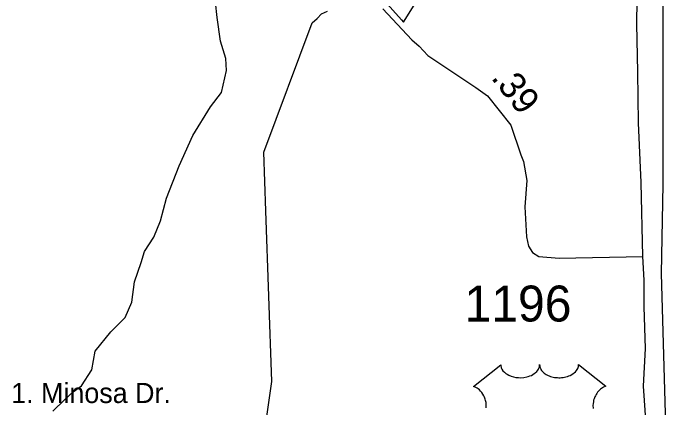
# Model space of a CAD drawing. Extents: x 1950930 to 2061844, y 904556 to 1017002.
# Drawn here: x 2002115 to 2005244, y 949068 to 950934 of the extents above; entities that cross this region are included whole.
import ezdxf

# ---------------------------------------------------------------- set-up
doc = ezdxf.new("R2010")
doc.units = 0
for name, color, linetype in [('Exist Boundary Political City Limit New', 7, 'Continuous'), ('Exist Hydrographic Creek Single Shore', 7, 'Continuous'), ('Exist Railroad Mainline', 7, 'Continuous'), ('Exist Road Non-System Type 51 Label', 7, 'Continuous'), ('Exist Road Primary US Shield CELL', 7, 'Continuous'), ('Exist Road Secondary Mileage Hundredths English Label', 7, 'Continuous'), ('Exist Road Secondary Structure Standard Bridge Number Label', 7, 'Continuous'), ('Exist Road Secondary Type 51 Attributed', 7, 'Continuous'), ('Exist Road Secondary Type 51 Number Label', 7, 'Continuous'), ('Map Preparation Boundary City Limit Buffer Line', 7, 'Continuous')]:
    doc.layers.add(name, color=color, linetype=linetype)

msp = doc.modelspace()

# ---------------------------------------------------------------- linework, layer by layer
at = {"layer": 'Exist Boundary Political City Limit New'}
for points in [[(2003828.6, 951042.4), (2003951.1, 950903.1), (2003960.9, 950891.8), (2004041.8, 951024.7)], [(2003311.4, 949004), (2003337.9, 949192), (2003309.6, 950000), (2003300, 950276.3), (2003529.1, 950888.6), (2003551.4, 950908.9), (2003572.6, 950930.9), (2003600.8, 950944.4)]]:
    msp.add_lwpolyline(points, dxfattribs=at)
at = {"layer": 'Exist Hydrographic Creek Single Shore'}
msp.add_lwpolyline([(2002302.5, 949051.2), (2002358.4, 949107.5), (2002398.2, 949143.4), (2002438.2, 949171.5), (2002486.4, 949247.6), (2002502.3, 949335.6), (2002576.1, 949427.6), (2002644.1, 949495.7), (2002676.1, 949567.6), (2002687.9, 949663.5), (2002720, 949755.7), (2002735.9, 949807.6), (2002780, 949875.6), (2002811.7, 949951.7), (2002839.9, 950059.8), (2002899.8, 950211.8), (2002963.5, 950355.9), (2003047.7, 950492), (2003099.6, 950559.8), (2003123.5, 950664), (2003119.4, 950719.9), (2003095.5, 950802.1), (2003079.4, 950914), (2003071.4, 950986)], dxfattribs=at)
at = {"layer": 'Exist Railroad Mainline'}
msp.add_lwpolyline([(2005243.6, 947497.4), (2005180.8, 949703.5), (2005188.5, 950123.5), (2005188.5, 950124.2), (2005188, 951141.5), (2005187.9, 951144.5), (2005182.5, 951852.3), (2005175, 952833.6), (2005175, 952837.7), (2005184.6, 953521.6), (2005180.4, 953915.6), (2005175.8, 954803.7), (2005175.5, 955321.7), (2005165.3, 955469.7), (2005195.7, 956473.4)], dxfattribs=at)
at = {"layer": 'Exist Road Primary US Shield CELL'}
msp.add_lwpolyline([(2004351.7, 949067.8), (2004352, 949077), (2004351.8, 949084.6), (2004350.8, 949093.5), (2004349.1, 949102), (2004347.1, 949109.4), (2004343.9, 949117.9), (2004341, 949124.2), (2004336.1, 949132.6), (2004330.6, 949140.4), (2004325, 949146.8), (2004319.3, 949152.5), (2004313.8, 949156.8), (2004308.6, 949160.5), (2004302.1, 949164.4), (2004295.7, 949167.6), (2004291.8, 949169.1), (2004420.4, 949271.6), (2004420.7, 949266.3), (2004422, 949260), (2004423, 949256.7), (2004426, 949250.5), (2004430.8, 949243.1), (2004437.6, 949235.9), (2004445.3, 949229.6), (2004450.4, 949226.2), (2004459.2, 949221.5), (2004469.2, 949217.3), (2004480.3, 949214.1), (2004491.6, 949211.9), (2004504, 949210.5), (2004516.2, 949210.3), (2004529.4, 949211.3), (2004544, 949214.1), (2004550.7, 949215.8), (2004558.3, 949218.4), (2004565.2, 949221.3), (2004572.9, 949225.4), (2004579.1, 949229.3), (2004583.9, 949232.8), (2004590.7, 949239.4), (2004596.2, 949246.1), (2004598.4, 949249.9), (2004600.4, 949253.6), (2004603.1, 949261.3), (2004603.9, 949264.7), (2004604.4, 949271.9), (2004604.8, 949265.9), (2004605.5, 949262.2), (2004606.4, 949258.5), (2004608, 949254.6), (2004610.7, 949249.2), (2004613.7, 949244.6), (2004619.5, 949237.8), (2004623, 949234.5), (2004626.3, 949231.8), (2004635, 949225.8), (2004645.3, 949220.7), (2004650.3, 949218.5), (2004655.4, 949216.6), (2004662, 949214.7), (2004668.7, 949213.1), (2004675.4, 949211.9), (2004682.2, 949210.9), (2004689.2, 949210.4), (2004694.9, 949210.3), (2004701.9, 949210.3), (2004708.4, 949210.7), (2004715, 949211.5), (2004722.3, 949212.7), (2004728.1, 949214), (2004735.9, 949216), (2004742.8, 949218.5), (2004749, 949221.2), (2004757, 949225.4), (2004763.4, 949229.4), (2004768.1, 949233.2), (2004773.8, 949238.4), (2004779.1, 949244.5), (2004782.2, 949249), (2004784.4, 949253.7), (2004786.4, 949258.5), (2004787.7, 949263.7), (2004788.3, 949268.2), (2004788.4, 949272), (2004917, 949169.6), (2004914, 949168.4), (2004907, 949165), (2004901.5, 949161.7), (2004892.6, 949155.5), (2004888.8, 949152.1), (2004885, 949148.5), (2004881.5, 949144.7), (2004878.5, 949141.1), (2004874.7, 949135.9), (2004871.4, 949130.8), (2004868.1, 949125.1), (2004865.7, 949120.1), (2004861.8, 949109.8), (2004859.9, 949103.3), (2004858.7, 949097.7), (2004857.1, 949086.3), (2004856.8, 949080.8), (2004856.8, 949075.4), (2004857.1, 949069.7), (2004857.6, 949064.2)], dxfattribs=at)
at = {"layer": 'Exist Road Secondary Structure Standard Bridge Number Label'}
for points in [[(2005092.1, 949782.8), (2005084, 950133.1), (2005072, 950415.8), (2005069.2, 950654.8), (2005064.6, 950884), (2005067.5, 951107.3)], [(2005165.2, 947502), (2005156, 947759.3), (2005159.9, 947891.5), (2005143.9, 948025.3), (2005132, 948339), (2005125.9, 948528.7), (2005116.2, 948875.7), (2005095.9, 949170.1), (2005104.9, 949347.7), (2005098.1, 949545.7), (2005099.6, 949672.2), (2005092.1, 949782.8)]]:
    msp.add_lwpolyline(points, dxfattribs=at)
at = {"layer": 'Exist Road Secondary Type 51 Attributed'}
msp.add_lwpolyline([(2003863.4, 950955), (2004000.1, 950808.1), (2004034.6, 950778.9), (2004075.9, 950734), (2004302.7, 950583.1), (2004358.4, 950543.9), (2004468.2, 950405.4), (2004516.3, 950263.9), (2004528.3, 950232.3), (2004544.6, 950143.2), (2004535.1, 950019.2), (2004542.1, 949876.7), (2004551.1, 949833), (2004570.9, 949801.7), (2004601.4, 949783.6), (2004697, 949775.3), (2005092.1, 949782.8)], dxfattribs=at)
at = {"layer": 'Map Preparation Boundary City Limit Buffer Line'}
for points in [[(2003828.6, 951042.4), (2003951.1, 950903.1), (2003960.9, 950891.8), (2004041.8, 951024.7)], [(2003311.4, 949004), (2003337.9, 949192), (2003309.6, 950000), (2003300, 950276.3), (2003529.1, 950888.6), (2003551.4, 950908.9), (2003572.6, 950930.9), (2003600.8, 950944.4)]]:
    msp.add_lwpolyline(points, dxfattribs=at)

# ---------------------------------------------------------------- texts
at = {"layer": 'Exist Road Non-System Type 51 Label'}
msp.add_text('1. Minosa Dr.', height=95, dxfattribs=at).set_placement((2002104.9, 949090.4))
at = {"layer": 'Exist Road Secondary Mileage Hundredths English Label'}
msp.add_text('.39', height=125, rotation=308.4072, dxfattribs=at).set_placement((2004371.5, 950628))
at = {"layer": 'Exist Road Secondary Type 51 Number Label'}
msp.add_text('1196', height=170, dxfattribs=at).set_placement((2004249.2, 949476))

doc.saveas('drawing.dxf')
